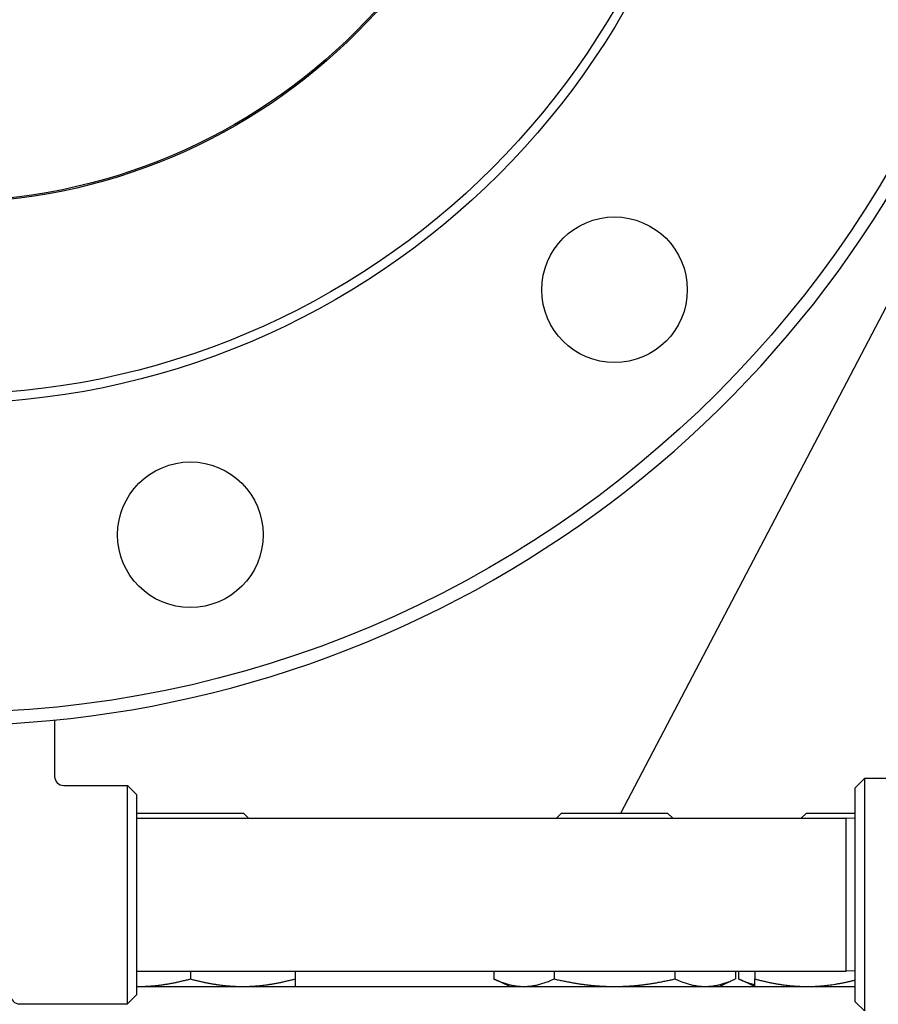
# Model space of a CAD drawing. Header units: inches. Extents: x 24 to 1128, y -94 to 748.
# Tile 355 of 573: x 616.89 to 622.79, y 299.69 to 306.45. Entities that reach past the tile are written whole.
import ezdxf

# ---------------------------------------------------------------- set-up
doc = ezdxf.new("R2010")
doc.units = ezdxf.units.IN
doc.header["$LTSCALE"] = 32
doc.header["$MEASUREMENT"] = 0
doc.layers.add('Visible (ANSI)', color=7, linetype='Continuous', lineweight=30)

msp = doc.modelspace()

# ---------------------------------------------------------------- linework, layer by layer
at = {"layer": 'Visible (ANSI)'}
for p, q in [((621.02258, 300.99862), (622.99207, 304.75596)), ((617.13339, 301.63778), (617.13339, 301.25112)), ((622.63339, 301.17362), (622.69589, 301.23612)), ((622.69589, 301.23612), (622.69589, 299.64112)), ((623.09542, 301.23612), (622.69589, 301.23612)), ((617.19589, 301.18862), (617.63339, 301.18862)), ((617.69589, 301.12612), (617.63339, 301.18862)), ((617.63339, 299.68862), (617.63339, 301.18862)), ((617.69589, 301.12612), (617.69589, 299.75112)), ((622.63339, 299.70362), (622.63339, 301.17362)), ((617.70113, 300.99862), (617.69589, 300.99338)), ((617.70113, 300.99862), (618.4303, 300.99862)), ((618.4303, 300.99862), (618.4653, 300.96362)), ((620.615, 300.99862), (620.58, 300.96362)), ((620.615, 300.99862), (621.34417, 300.99862)), ((621.34417, 300.99862), (621.37917, 300.96362)), ((622.29733, 300.99862), (622.26233, 300.96362)), ((622.29733, 300.99862), (622.63339, 300.99862)), ((617.69589, 300.96362), (622.57089, 300.96362)), ((622.63339, 300.96199), (622.57089, 300.96362)), ((622.57089, 299.91362), (622.57089, 300.96362)), ((617.69589, 299.91362), (622.57089, 299.91362)), ((618.06572, 299.91362), (618.06572, 299.86049)), ((618.78472, 299.91362), (618.78472, 299.86049)), ((620.14936, 299.91362), (620.14936, 299.86049)), ((620.56447, 299.91362), (620.56447, 299.86049)), ((621.3947, 299.91362), (621.3947, 299.86049)), ((621.80982, 299.91362), (621.80982, 299.86049)), ((621.83168, 299.91362), (621.83168, 299.86049)), ((621.94291, 299.91362), (621.94291, 299.86049)), ((622.63339, 299.91526), (622.57089, 299.91362)), ((620.26059, 299.80862), (620.14936, 299.86049)), ((621.69859, 299.80862), (621.80982, 299.86049)), ((621.94291, 299.80862), (621.83168, 299.86049)), ((617.69589, 299.80862), (622.63339, 299.80862)), ((617.69589, 299.75112), (617.63339, 299.68862)), ((622.63339, 299.70362), (622.69589, 299.64112)), ((616.89339, 299.68862), (617.63339, 299.68862))]:
    msp.add_line(p, q, dxfattribs=at)
for centre, radius in [((616.38339, 309.18862), 7.5), ((616.38339, 309.18862), 5.378), ((616.38339, 309.18862), 5.315), ((616.38339, 309.18862), 4), ((616.38339, 309.18862), 3.99), ((620.97959, 304.59243), 0.5), ((618.06572, 302.91011), 0.5)]:
    msp.add_circle(centre, radius, dxfattribs=at)
for centre, radius, start, end in [((614.53557, 309.18862), 9.54783, 338.457142, 43.918627), ((616.38339, 309.18862), 7.588, 134.247392, 45.752608), ((617.19589, 301.25112), 0.0625, 180, 270), ((616.89339, 299.75112), 0.0625, 180, 270)]:
    msp.add_arc(centre, radius, start, end, dxfattribs=at)
for points, weights in [([(617.70622, 299.80862), (617.87306, 299.80862), (618.06572, 299.86049)], [1, 1.0379548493, 1]), ([(618.06572, 299.86049), (618.25837, 299.80862), (618.42522, 299.80862)], [1, 1.0379548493, 1]), ([(618.42522, 299.80862), (618.59206, 299.80862), (618.78472, 299.86049)], [1, 1.0379548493, 1]), ([(618.78472, 299.86049), (618.78472, 299.80862), (618.78472, 299.80862)], [1, 1.0379548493, 1]), ([(620.14936, 299.86049), (620.26059, 299.80862), (620.35692, 299.80862)], [1, 1.0379548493, 1]), ([(620.35692, 299.80862), (620.45324, 299.80862), (620.56447, 299.86049)], [1, 1.0379548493, 1]), ([(620.56447, 299.86049), (620.78693, 299.80862), (620.97959, 299.80862)], [1, 1.0379548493, 1]), ([(620.97959, 299.80862), (621.17224, 299.80862), (621.3947, 299.86049)], [1, 1.0379548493, 1]), ([(621.3947, 299.86049), (621.50593, 299.80862), (621.60226, 299.80862)], [1, 1.0379548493, 1]), ([(621.60226, 299.80862), (621.69859, 299.80862), (621.80982, 299.86049)], [1, 1.0379548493, 1]), ([(621.83168, 299.86049), (621.89033, 299.83314), (621.94291, 299.82045)], [1, 1.01965956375, 1.01895290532]), ([(621.94291, 299.86049), (622.13557, 299.80862), (622.30241, 299.80862)], [1, 1.0379548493, 1]), ([(621.94291, 299.80862), (621.94291, 299.80862), (621.94291, 299.86049)], [1, 1.0379548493, 1]), ([(622.30241, 299.80862), (622.45762, 299.80862), (622.63339, 299.85305)], [1, 1.03521467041, 1.00508469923]), ([(617.69589, 299.80867), (617.70106, 299.80862), (617.70622, 299.80862)], [1.00219746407, 1.00113252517, 1])]:
    msp.add_rational_spline(points, weights, degree=2, dxfattribs=at)

doc.saveas('drawing.dxf')
